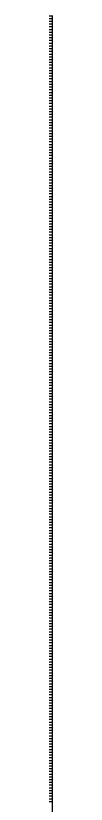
# Model space of a CAD drawing. Extents: x 12522 to 13018, y 1124 to 1902.
# Drawn here: x 12522.5 to 12522.9, y 1204.6 to 1285.3 of the extents above; entities that cross this region are included whole.
import ezdxf

# ---------------------------------------------------------------- set-up
doc = ezdxf.new("R2010")
doc.units = 0
doc.layers.add('SC_Scratch1', color=7, linetype='Continuous')

msp = doc.modelspace()

# ---------------------------------------------------------------- linework, layer by layer
at = {"layer": 'SC_Scratch1'}
for p, q in [((12522.876, 1285.261), (12522.492, 1285.261)), ((12522.876, 1284.981), (12522.492, 1284.981)), ((12522.876, 1284.701), (12522.492, 1284.701)), ((12522.819, 1285.311), (12522.819, 1265.151)), ((12522.876, 1284.421), (12522.492, 1284.421)), ((12522.876, 1284.141), (12522.492, 1284.141)), ((12522.876, 1283.861), (12522.492, 1283.861)), ((12522.876, 1283.581), (12522.492, 1283.581)), ((12522.876, 1283.301), (12522.492, 1283.301)), ((12522.876, 1283.021), (12522.492, 1283.021)), ((12522.876, 1282.741), (12522.492, 1282.741)), ((12522.876, 1282.461), (12522.492, 1282.461)), ((12522.876, 1282.181), (12522.492, 1282.181)), ((12522.876, 1281.901), (12522.492, 1281.901)), ((12522.876, 1281.621), (12522.492, 1281.621)), ((12522.876, 1281.341), (12522.492, 1281.341)), ((12522.876, 1281.061), (12522.492, 1281.061)), ((12522.876, 1280.781), (12522.492, 1280.781)), ((12522.876, 1280.501), (12522.492, 1280.501)), ((12522.876, 1280.221), (12522.492, 1280.221)), ((12522.876, 1279.941), (12522.492, 1279.941)), ((12522.876, 1279.661), (12522.492, 1279.661)), ((12522.876, 1279.381), (12522.492, 1279.381)), ((12522.876, 1279.101), (12522.492, 1279.101)), ((12522.876, 1278.821), (12522.492, 1278.821)), ((12522.876, 1278.541), (12522.492, 1278.541)), ((12522.876, 1278.261), (12522.492, 1278.261)), ((12522.876, 1277.981), (12522.492, 1277.981)), ((12522.876, 1277.701), (12522.492, 1277.701)), ((12522.876, 1277.421), (12522.492, 1277.421)), ((12522.876, 1277.141), (12522.492, 1277.141)), ((12522.876, 1276.861), (12522.492, 1276.861)), ((12522.876, 1276.581), (12522.492, 1276.581)), ((12522.876, 1276.301), (12522.492, 1276.301)), ((12522.876, 1276.021), (12522.492, 1276.021)), ((12522.876, 1275.741), (12522.492, 1275.741)), ((12522.876, 1275.461), (12522.492, 1275.461)), ((12522.876, 1275.181), (12522.492, 1275.181)), ((12522.876, 1274.901), (12522.492, 1274.901)), ((12522.876, 1274.621), (12522.492, 1274.621)), ((12522.876, 1274.341), (12522.492, 1274.341)), ((12522.876, 1274.061), (12522.492, 1274.061)), ((12522.876, 1273.781), (12522.492, 1273.781)), ((12522.876, 1273.501), (12522.492, 1273.501)), ((12522.876, 1273.221), (12522.492, 1273.221)), ((12522.876, 1272.941), (12522.492, 1272.941)), ((12522.876, 1272.661), (12522.492, 1272.661)), ((12522.876, 1272.381), (12522.492, 1272.381)), ((12522.876, 1272.101), (12522.492, 1272.101)), ((12522.876, 1271.821), (12522.492, 1271.821)), ((12522.876, 1271.541), (12522.492, 1271.541)), ((12522.876, 1271.261), (12522.492, 1271.261)), ((12522.876, 1270.981), (12522.492, 1270.981)), ((12522.876, 1270.701), (12522.492, 1270.701)), ((12522.876, 1270.421), (12522.492, 1270.421)), ((12522.876, 1270.141), (12522.492, 1270.141)), ((12522.876, 1269.861), (12522.492, 1269.861)), ((12522.876, 1269.581), (12522.492, 1269.581)), ((12522.876, 1269.301), (12522.492, 1269.301)), ((12522.876, 1269.021), (12522.492, 1269.021)), ((12522.876, 1268.741), (12522.492, 1268.741)), ((12522.876, 1268.461), (12522.492, 1268.461)), ((12522.876, 1268.181), (12522.492, 1268.181)), ((12522.876, 1267.901), (12522.492, 1267.901)), ((12522.876, 1267.621), (12522.492, 1267.621)), ((12522.876, 1267.341), (12522.492, 1267.341)), ((12522.876, 1267.061), (12522.492, 1267.061)), ((12522.876, 1266.781), (12522.492, 1266.781)), ((12522.876, 1266.501), (12522.492, 1266.501)), ((12522.876, 1266.221), (12522.492, 1266.221)), ((12522.876, 1265.941), (12522.492, 1265.941)), ((12522.876, 1265.661), (12522.492, 1265.661)), ((12522.876, 1265.381), (12522.492, 1265.381)), ((12522.876, 1265.101), (12522.492, 1265.101)), ((12522.876, 1264.821), (12522.492, 1264.821)), ((12522.876, 1264.541), (12522.492, 1264.541)), ((12522.819, 1265.151), (12522.819, 1244.991)), ((12522.876, 1264.261), (12522.492, 1264.261)), ((12522.876, 1263.981), (12522.492, 1263.981)), ((12522.876, 1263.701), (12522.492, 1263.701)), ((12522.876, 1263.421), (12522.492, 1263.421)), ((12522.876, 1263.141), (12522.492, 1263.141)), ((12522.876, 1262.861), (12522.492, 1262.861)), ((12522.876, 1262.581), (12522.492, 1262.581)), ((12522.876, 1262.301), (12522.492, 1262.301)), ((12522.876, 1262.021), (12522.492, 1262.021)), ((12522.876, 1261.741), (12522.492, 1261.741)), ((12522.876, 1261.461), (12522.492, 1261.461)), ((12522.876, 1261.181), (12522.492, 1261.181)), ((12522.876, 1260.901), (12522.492, 1260.901)), ((12522.876, 1260.621), (12522.492, 1260.621)), ((12522.876, 1260.341), (12522.492, 1260.341)), ((12522.876, 1260.061), (12522.492, 1260.061)), ((12522.876, 1259.781), (12522.492, 1259.781)), ((12522.876, 1259.501), (12522.492, 1259.501)), ((12522.876, 1259.221), (12522.492, 1259.221)), ((12522.876, 1258.941), (12522.492, 1258.941)), ((12522.876, 1258.661), (12522.492, 1258.661)), ((12522.876, 1258.381), (12522.492, 1258.381)), ((12522.876, 1258.101), (12522.492, 1258.101)), ((12522.876, 1257.821), (12522.492, 1257.821)), ((12522.876, 1257.541), (12522.492, 1257.541)), ((12522.876, 1257.261), (12522.492, 1257.261)), ((12522.876, 1256.981), (12522.492, 1256.981)), ((12522.876, 1256.701), (12522.492, 1256.701)), ((12522.876, 1256.421), (12522.492, 1256.421)), ((12522.876, 1256.141), (12522.492, 1256.141)), ((12522.876, 1255.861), (12522.492, 1255.861)), ((12522.876, 1255.581), (12522.492, 1255.581)), ((12522.876, 1255.301), (12522.492, 1255.301)), ((12522.876, 1255.021), (12522.492, 1255.021)), ((12522.876, 1254.741), (12522.492, 1254.741)), ((12522.876, 1254.461), (12522.492, 1254.461)), ((12522.876, 1254.181), (12522.492, 1254.181)), ((12522.876, 1253.901), (12522.492, 1253.901)), ((12522.876, 1253.621), (12522.492, 1253.621)), ((12522.876, 1253.341), (12522.492, 1253.341)), ((12522.876, 1253.061), (12522.492, 1253.061)), ((12522.876, 1252.781), (12522.492, 1252.781)), ((12522.876, 1252.501), (12522.492, 1252.501)), ((12522.876, 1252.221), (12522.492, 1252.221)), ((12522.876, 1251.941), (12522.492, 1251.941)), ((12522.876, 1251.661), (12522.492, 1251.661)), ((12522.876, 1251.381), (12522.492, 1251.381)), ((12522.876, 1251.101), (12522.492, 1251.101)), ((12522.876, 1250.821), (12522.492, 1250.821)), ((12522.876, 1250.541), (12522.492, 1250.541)), ((12522.876, 1250.261), (12522.492, 1250.261)), ((12522.876, 1249.981), (12522.492, 1249.981)), ((12522.876, 1249.701), (12522.492, 1249.701)), ((12522.876, 1249.421), (12522.492, 1249.421)), ((12522.876, 1249.141), (12522.492, 1249.141)), ((12522.876, 1248.861), (12522.492, 1248.861)), ((12522.876, 1248.581), (12522.492, 1248.581)), ((12522.876, 1248.301), (12522.492, 1248.301)), ((12522.876, 1248.021), (12522.492, 1248.021)), ((12522.876, 1247.741), (12522.492, 1247.741)), ((12522.876, 1247.461), (12522.492, 1247.461)), ((12522.876, 1247.181), (12522.492, 1247.181)), ((12522.876, 1246.901), (12522.492, 1246.901)), ((12522.876, 1246.621), (12522.492, 1246.621)), ((12522.876, 1246.341), (12522.492, 1246.341)), ((12522.876, 1246.061), (12522.492, 1246.061)), ((12522.876, 1245.781), (12522.492, 1245.781)), ((12522.876, 1245.501), (12522.492, 1245.501)), ((12522.876, 1245.221), (12522.492, 1245.221)), ((12522.876, 1244.941), (12522.492, 1244.941)), ((12522.876, 1244.661), (12522.492, 1244.661)), ((12522.876, 1244.381), (12522.492, 1244.381)), ((12522.819, 1244.991), (12522.819, 1224.831)), ((12522.876, 1244.101), (12522.492, 1244.101)), ((12522.876, 1243.821), (12522.492, 1243.821)), ((12522.876, 1243.541), (12522.492, 1243.541)), ((12522.876, 1243.261), (12522.492, 1243.261)), ((12522.876, 1242.981), (12522.492, 1242.981)), ((12522.876, 1242.701), (12522.492, 1242.701)), ((12522.876, 1242.421), (12522.492, 1242.421)), ((12522.876, 1242.141), (12522.492, 1242.141)), ((12522.876, 1241.861), (12522.492, 1241.861)), ((12522.876, 1241.581), (12522.492, 1241.581)), ((12522.876, 1241.301), (12522.492, 1241.301)), ((12522.876, 1241.021), (12522.492, 1241.021)), ((12522.876, 1240.741), (12522.492, 1240.741)), ((12522.876, 1240.461), (12522.492, 1240.461)), ((12522.876, 1240.181), (12522.492, 1240.181)), ((12522.876, 1239.901), (12522.492, 1239.901)), ((12522.876, 1239.621), (12522.492, 1239.621)), ((12522.876, 1239.341), (12522.492, 1239.341)), ((12522.876, 1239.061), (12522.492, 1239.061)), ((12522.876, 1238.781), (12522.492, 1238.781)), ((12522.876, 1238.501), (12522.492, 1238.501)), ((12522.876, 1238.221), (12522.492, 1238.221)), ((12522.876, 1237.941), (12522.492, 1237.941)), ((12522.876, 1237.661), (12522.492, 1237.661)), ((12522.876, 1237.381), (12522.492, 1237.381)), ((12522.876, 1237.101), (12522.492, 1237.101)), ((12522.876, 1236.821), (12522.492, 1236.821)), ((12522.876, 1236.541), (12522.492, 1236.541)), ((12522.876, 1236.261), (12522.492, 1236.261)), ((12522.876, 1235.981), (12522.492, 1235.981)), ((12522.876, 1235.701), (12522.492, 1235.701)), ((12522.876, 1235.421), (12522.492, 1235.421)), ((12522.876, 1235.141), (12522.492, 1235.141)), ((12522.876, 1234.861), (12522.492, 1234.861)), ((12522.876, 1234.581), (12522.492, 1234.581)), ((12522.876, 1234.301), (12522.492, 1234.301)), ((12522.876, 1234.021), (12522.492, 1234.021)), ((12522.876, 1233.741), (12522.492, 1233.741)), ((12522.876, 1233.461), (12522.492, 1233.461)), ((12522.876, 1233.181), (12522.492, 1233.181)), ((12522.876, 1232.901), (12522.492, 1232.901)), ((12522.876, 1232.621), (12522.492, 1232.621)), ((12522.876, 1232.341), (12522.492, 1232.341)), ((12522.876, 1232.061), (12522.492, 1232.061)), ((12522.876, 1231.781), (12522.492, 1231.781)), ((12522.876, 1231.501), (12522.492, 1231.501)), ((12522.876, 1231.221), (12522.492, 1231.221)), ((12522.876, 1230.941), (12522.492, 1230.941)), ((12522.876, 1230.661), (12522.492, 1230.661)), ((12522.876, 1230.381), (12522.492, 1230.381)), ((12522.876, 1230.101), (12522.492, 1230.101)), ((12522.876, 1229.821), (12522.492, 1229.821)), ((12522.876, 1229.541), (12522.492, 1229.541)), ((12522.876, 1229.261), (12522.492, 1229.261)), ((12522.876, 1228.981), (12522.492, 1228.981)), ((12522.876, 1228.701), (12522.492, 1228.701)), ((12522.876, 1228.421), (12522.492, 1228.421)), ((12522.876, 1228.141), (12522.492, 1228.141)), ((12522.876, 1227.861), (12522.492, 1227.861)), ((12522.876, 1227.581), (12522.492, 1227.581)), ((12522.876, 1227.301), (12522.492, 1227.301)), ((12522.876, 1227.021), (12522.492, 1227.021)), ((12522.876, 1226.741), (12522.492, 1226.741)), ((12522.876, 1226.461), (12522.492, 1226.461)), ((12522.876, 1226.181), (12522.492, 1226.181)), ((12522.876, 1225.901), (12522.492, 1225.901)), ((12522.876, 1225.621), (12522.492, 1225.621)), ((12522.876, 1225.341), (12522.492, 1225.341)), ((12522.876, 1225.061), (12522.492, 1225.061)), ((12522.876, 1224.781), (12522.492, 1224.781)), ((12522.876, 1224.501), (12522.492, 1224.501)), ((12522.876, 1224.221), (12522.492, 1224.221)), ((12522.819, 1224.831), (12522.819, 1204.671)), ((12522.876, 1223.941), (12522.492, 1223.941)), ((12522.876, 1223.661), (12522.492, 1223.661)), ((12522.876, 1223.381), (12522.492, 1223.381)), ((12522.876, 1223.101), (12522.492, 1223.101)), ((12522.876, 1222.821), (12522.492, 1222.821)), ((12522.876, 1222.541), (12522.492, 1222.541)), ((12522.876, 1222.261), (12522.492, 1222.261)), ((12522.876, 1221.981), (12522.492, 1221.981)), ((12522.876, 1221.701), (12522.492, 1221.701)), ((12522.876, 1221.421), (12522.492, 1221.421)), ((12522.876, 1221.141), (12522.492, 1221.141)), ((12522.876, 1220.861), (12522.492, 1220.861)), ((12522.876, 1220.581), (12522.492, 1220.581)), ((12522.876, 1220.301), (12522.492, 1220.301)), ((12522.876, 1220.021), (12522.492, 1220.021)), ((12522.876, 1219.741), (12522.492, 1219.741)), ((12522.876, 1219.461), (12522.492, 1219.461)), ((12522.876, 1219.181), (12522.492, 1219.181)), ((12522.876, 1218.901), (12522.492, 1218.901)), ((12522.876, 1218.621), (12522.492, 1218.621)), ((12522.876, 1218.341), (12522.492, 1218.341)), ((12522.876, 1218.061), (12522.492, 1218.061)), ((12522.876, 1217.781), (12522.492, 1217.781)), ((12522.876, 1217.501), (12522.492, 1217.501)), ((12522.876, 1217.221), (12522.492, 1217.221)), ((12522.876, 1216.941), (12522.492, 1216.941)), ((12522.876, 1216.661), (12522.492, 1216.661)), ((12522.876, 1216.381), (12522.492, 1216.381)), ((12522.876, 1216.101), (12522.492, 1216.101)), ((12522.876, 1215.821), (12522.492, 1215.821)), ((12522.876, 1215.541), (12522.492, 1215.541)), ((12522.876, 1215.261), (12522.492, 1215.261)), ((12522.876, 1214.981), (12522.492, 1214.981)), ((12522.876, 1214.701), (12522.492, 1214.701)), ((12522.876, 1214.421), (12522.492, 1214.421)), ((12522.876, 1214.141), (12522.492, 1214.141)), ((12522.876, 1213.861), (12522.492, 1213.861)), ((12522.876, 1213.581), (12522.492, 1213.581)), ((12522.876, 1213.301), (12522.492, 1213.301)), ((12522.876, 1213.021), (12522.492, 1213.021)), ((12522.876, 1212.741), (12522.492, 1212.741)), ((12522.876, 1212.461), (12522.492, 1212.461)), ((12522.876, 1212.181), (12522.492, 1212.181)), ((12522.876, 1211.901), (12522.492, 1211.901)), ((12522.876, 1211.621), (12522.492, 1211.621)), ((12522.876, 1211.341), (12522.492, 1211.341)), ((12522.876, 1211.061), (12522.492, 1211.061)), ((12522.876, 1210.781), (12522.492, 1210.781)), ((12522.876, 1210.501), (12522.492, 1210.501)), ((12522.876, 1210.221), (12522.492, 1210.221)), ((12522.876, 1209.941), (12522.492, 1209.941)), ((12522.876, 1209.661), (12522.492, 1209.661)), ((12522.876, 1209.381), (12522.492, 1209.381)), ((12522.876, 1209.101), (12522.492, 1209.101)), ((12522.876, 1208.821), (12522.492, 1208.821)), ((12522.876, 1208.541), (12522.492, 1208.541)), ((12522.876, 1208.261), (12522.492, 1208.261)), ((12522.876, 1207.981), (12522.492, 1207.981)), ((12522.876, 1207.701), (12522.492, 1207.701)), ((12522.876, 1207.421), (12522.492, 1207.421)), ((12522.876, 1207.141), (12522.492, 1207.141)), ((12522.876, 1206.861), (12522.492, 1206.861)), ((12522.876, 1206.581), (12522.492, 1206.581)), ((12522.876, 1206.301), (12522.492, 1206.301)), ((12522.876, 1206.021), (12522.492, 1206.021)), ((12522.876, 1205.741), (12522.492, 1205.741)), ((12522.876, 1205.461), (12522.492, 1205.461)), ((12522.876, 1205.181), (12522.492, 1205.181)), ((12522.876, 1204.901), (12522.492, 1204.901)), ((12522.819, 1204.671), (12522.819, 1184.511))]:
    msp.add_line(p, q, dxfattribs=at)

doc.saveas('drawing.dxf')
